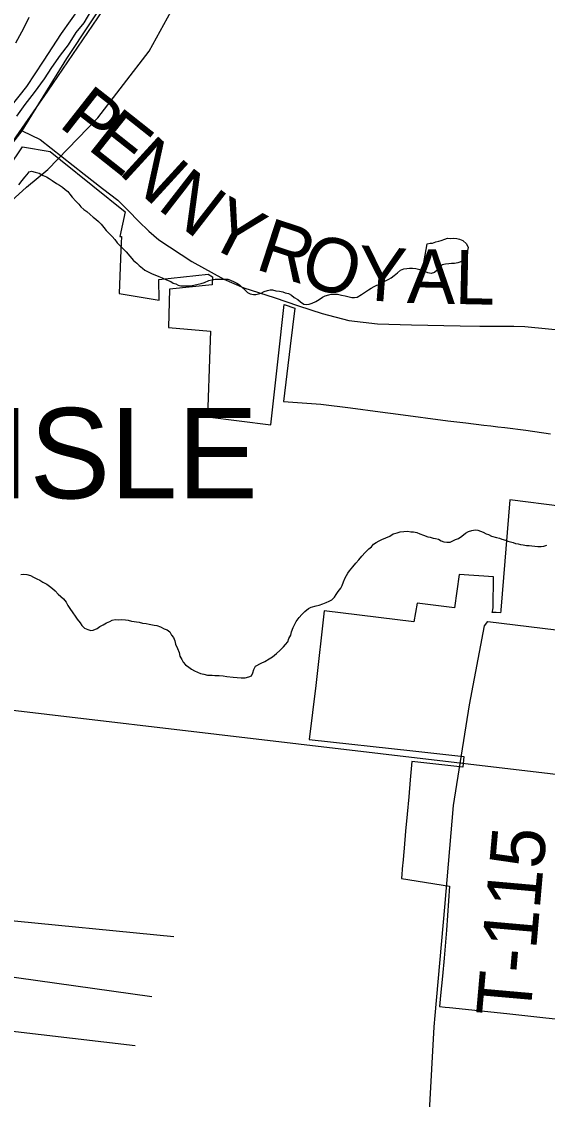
# Model space of a CAD drawing. Extents: x -7.3 to 34, y 0 to 22.
# Drawn here: x 6.77 to 7.321, y 18.585 to 19.714 of the extents above; entities that cross this region are included whole.
import ezdxf

# ---------------------------------------------------------------- set-up
doc = ezdxf.new("R2010")
doc.units = 0
for name, color, linetype in [('GM_X_City_Street', 7, 'Continuous'), ('GM_X_Corporation', 7, 'Continuous'), ('GM_X_Corporation_Text', 7, 'Continuous'), ('GM_X_Major_River', 7, 'Continuous'), ('GM_X_Minor_River', 7, 'Continuous'), ('GM_X_Rail_Line', 7, 'Continuous'), ('GM_X_Township_Road', 7, 'Continuous'), ('GM_X_Township_Road_Text', 7, 'Continuous')]:
    doc.layers.add(name, color=color, linetype=linetype)

msp = doc.modelspace()

# ---------------------------------------------------------------- linework, layer by layer
at = {"layer": 'GM_X_City_Street'}
for p, q in [((6.7344, 18.7747), (6.9293, 18.7556)), ((6.7301, 18.7176), (6.906, 18.6926))]:
    msp.add_line(p, q, dxfattribs=at)
msp.add_lwpolyline([(6.4579, 18.7362), (6.464, 18.7331), (6.5097, 18.7212), (6.5632, 18.7089), (6.5991, 18.7008), (6.6121, 18.6996), (6.6276, 18.7019), (6.6438, 18.7033), (6.6609, 18.7022), (6.6935, 18.6985), (6.7014, 18.6967), (6.7091, 18.6922), (6.7196, 18.6819), (6.727, 18.6728), (6.7405, 18.6622), (6.7572, 18.6568), (6.8886, 18.6416)], dxfattribs=at)
at = {"layer": 'GM_X_Corporation'}
for points in [[(6.6136, 19.3494), (6.7706, 19.5829), (6.7996, 19.5778), (6.8103, 19.5692), (6.8781, 19.5146), (6.8726, 19.4889), (6.8744, 19.4887), (6.8738, 19.4748), (6.8719, 19.429), (6.9139, 19.4221), (6.9135, 19.4439), (6.9652, 19.4492), (6.9697, 19.4467), (6.9694, 19.4383), (6.9246, 19.4337), (6.9237, 19.3936), (6.9677, 19.3898), (6.967, 19.3703), (6.9646, 19.2999), (7.0307, 19.2917), (7.0385, 19.3607), (7.0449, 19.4175), (7.0558, 19.4138), (7.051, 19.374), (7.0439, 19.3161), (7.0832, 19.3133), (7.1143, 19.3092), (7.1454, 19.3052), (7.1642, 19.3027), (7.2163, 19.2959), (7.2351, 19.2935), (7.2539, 19.2913), (7.2612, 19.2904), (7.2685, 19.2895), (7.2758, 19.2886), (7.2979, 19.286), (7.3237, 19.2822)], [(7.336, 19.2059), (7.2812, 19.213), (7.2717, 19.0974), (7.2716, 19.0966), (7.2714, 19.0946), (7.2668, 19.0949), (7.2656, 19.0949), (7.2627, 19.0951), (7.2632, 19.0979), (7.2637, 19.1004), (7.264, 19.1325), (7.2281, 19.1347), (7.2232, 19.0999), (7.184, 19.1047), (7.1806, 19.0853), (7.0866, 19.0968), (7.0781, 19.0184), (7.071, 18.9619), (7.1795, 18.9501), (7.2331, 18.9443), (7.2321, 18.933), (7.1785, 18.9388), (7.1768, 18.9198), (7.1752, 18.9019), (7.1736, 18.8839), (7.172, 18.866), (7.1704, 18.8481), (7.169, 18.8323), (7.1688, 18.8302), (7.1676, 18.8164), (7.2181, 18.8082), (7.2149, 18.7624), (7.2122, 18.7328), (7.2105, 18.714), (7.2087, 18.6937), (7.2076, 18.6823), (7.2133, 18.6817), (7.218, 18.6812), (7.2782, 18.6749), (7.3159, 18.6709), (7.3916, 18.6629)]]:
    msp.add_lwpolyline(points, dxfattribs=at)
msp.add_lwpolyline([(7.7589, 18.875), (7.6737, 17.8749), (6.6194, 17.9753), (6.71, 18.9987)], close=True, dxfattribs=at)
at = {"layer": 'GM_X_Major_River'}
for points in [[(6.6796, 19.5142), (6.6913, 19.5336), (6.7091, 19.5506), (6.7249, 19.5745), (6.7408, 19.6022), (6.7577, 19.6238), (6.775, 19.6458), (6.7927, 19.6723), (6.8113, 19.7014), (6.8302, 19.7279), (6.8476, 19.756), (6.8657, 19.7798), (6.8752, 19.7959), (6.8757, 19.8141)], [(6.7647, 19.6149), (6.7733, 19.6272), (6.7831, 19.6395), (6.7937, 19.654), (6.8013, 19.666), (6.8103, 19.6787), (6.8189, 19.6895), (6.8269, 19.7026), (6.8351, 19.7126), (6.8434, 19.7261)], [(6.7772, 19.7182), (6.7716, 19.7066), (6.7632, 19.6913)]]:
    msp.add_lwpolyline(points, dxfattribs=at)
at = {"layer": 'GM_X_Minor_River'}
for points in [[(6.7669, 19.543), (6.7701, 19.5475), (6.7732, 19.5509), (6.7755, 19.5539), (6.7775, 19.5565), (6.7801, 19.5572), (6.7839, 19.5563), (6.7881, 19.5551), (6.7922, 19.5527), (6.7956, 19.5512), (6.7986, 19.5496), (6.8016, 19.5476), (6.8064, 19.5445), (6.8094, 19.5425), (6.8124, 19.5405), (6.8154, 19.5382), (6.818, 19.5359), (6.8202, 19.5331), (6.8228, 19.53), (6.8265, 19.5258), (6.8295, 19.5227), (6.8317, 19.52), (6.835, 19.5172), (6.838, 19.5149), (6.8414, 19.5118), (6.8447, 19.5091), (6.8473, 19.5071), (6.8503, 19.5044), (6.8529, 19.5017), (6.8559, 19.4982), (6.8584, 19.4951), (6.8614, 19.492), (6.8644, 19.4889), (6.8673, 19.4858), (6.8699, 19.4823), (6.8729, 19.4792), (6.8755, 19.4765), (6.8792, 19.4726), (6.8829, 19.4683), (6.887, 19.4637), (6.8903, 19.461), (6.8929, 19.4586), (6.8963, 19.4555), (6.8989, 19.4535), (6.903, 19.4516), (6.9064, 19.4496), (6.9109, 19.448), (6.9135, 19.4471), (6.9169, 19.4456), (6.9214, 19.4436), (6.9259, 19.4416), (6.9286, 19.44), (6.9312, 19.4392), (6.9338, 19.438), (6.9365, 19.4372), (6.9403, 19.4371), (6.944, 19.437), (6.9467, 19.4373), (6.9501, 19.438), (6.9547, 19.439), (6.9578, 19.4397), (6.9612, 19.4408), (6.9658, 19.4426), (6.9688, 19.4433), (6.9723, 19.444), (6.9749, 19.4443), (6.9787, 19.4442), (6.9821, 19.4441), (6.9859, 19.4441), (6.9886, 19.4432), (6.9923, 19.4413), (6.9953, 19.4401), (6.9979, 19.4381), (7.0005, 19.4358), (7.0035, 19.433), (7.0065, 19.4303), (7.0091, 19.4287), (7.0125, 19.4279), (7.0152, 19.4279), (7.0178, 19.4286), (7.0205, 19.4296), (7.0239, 19.4311), (7.0274, 19.4321), (7.0301, 19.4329), (7.0327, 19.4328), (7.0361, 19.432), (7.0399, 19.4315), (7.0433, 19.4307)], [(7.1898, 19.4537), (7.1946, 19.481), (7.1976, 19.4817), (7.2003, 19.482), (7.2037, 19.4831), (7.2068, 19.4841), (7.2094, 19.4848), (7.2129, 19.4859), (7.2159, 19.487), (7.2194, 19.4869), (7.2224, 19.4872), (7.2258, 19.4868), (7.2284, 19.4859), (7.2318, 19.4847), (7.2359, 19.4812), (7.2374, 19.4774), (7.2369, 19.474), (7.2357, 19.4706), (7.2345, 19.4676), (7.2325, 19.4642), (7.2298, 19.4624), (7.2268, 19.4613), (7.2233, 19.4606), (7.2199, 19.4607), (7.2173, 19.4603), (7.2138, 19.46), (7.2104, 19.459), (7.2051, 19.4536)], [(7.0433, 19.4307), (7.0459, 19.4298), (7.0493, 19.429), (7.0523, 19.4274), (7.0553, 19.4251), (7.059, 19.4227), (7.062, 19.4204), (7.0654, 19.418), (7.0684, 19.4176), (7.0711, 19.4179), (7.0741, 19.419), (7.078, 19.4208), (7.0814, 19.423), (7.0849, 19.4252), (7.0876, 19.4267), (7.0914, 19.4277), (7.0941, 19.4284), (7.0967, 19.4284), (7.1005, 19.4283), (7.1047, 19.4274), (7.1088, 19.4266), (7.113, 19.4257), (7.1156, 19.4249), (7.1186, 19.4249), (7.1213, 19.4252), (7.1259, 19.4281), (7.1301, 19.4307), (7.1332, 19.4329), (7.1359, 19.4347), (7.139, 19.4366), (7.1417, 19.4377), (7.1443, 19.4387), (7.1478, 19.4406), (7.1516, 19.4428), (7.1543, 19.4442), (7.157, 19.4457), (7.1601, 19.4479), (7.1636, 19.4509), (7.1667, 19.4535), (7.1701, 19.4549), (7.1732, 19.4552), (7.1762, 19.4555), (7.1792, 19.4555), (7.1826, 19.4554), (7.1898, 19.4537)], [(7.2051, 19.4536), (7.205, 19.4534), (7.2023, 19.4512), (7.1988, 19.4501), (7.1954, 19.4509), (7.192, 19.4521), (7.1894, 19.4537)], [(6.8552, 19.0821), (6.8586, 19.0843), (6.8621, 19.0857), (6.8647, 19.0868), (6.8678, 19.0875), (6.8712, 19.0874), (6.8746, 19.0877), (6.8784, 19.0873), (6.8814, 19.0868), (6.8848, 19.086), (6.8875, 19.0855), (6.8901, 19.0851), (6.8928, 19.0847), (6.8962, 19.0838), (6.9, 19.0834), (6.9034, 19.0829), (6.9086, 19.0817), (6.9113, 19.0812), (6.9151, 19.08), (6.9192, 19.078), (6.9222, 19.0768), (6.9248, 19.0749), (6.9266, 19.0714), (6.9288, 19.0687), (6.9303, 19.0652), (6.931, 19.0618), (6.9331, 19.0572), (6.9346, 19.053), (6.9356, 19.0492), (6.9374, 19.0457), (6.9389, 19.043), (6.9415, 19.0403), (6.9449, 19.0379), (6.9478, 19.0356), (6.9508, 19.034), (6.9538, 19.0324), (6.9572, 19.0312), (6.9606, 19.0304), (6.9644, 19.0295), (6.9693, 19.0294), (6.972, 19.029), (6.9765, 19.0289), (6.9807, 19.0288), (6.9848, 19.0279), (6.9913, 19.0274), (6.9954, 19.027), (6.9996, 19.0265), (7.0038, 19.0264), (7.0076, 19.0275), (7.0106, 19.0285), (7.0119, 19.0319), (7.0131, 19.0353), (7.0147, 19.0387), (7.0208, 19.042), (7.0246, 19.0438), (7.0292, 19.0464), (7.0327, 19.0486), (7.0366, 19.0519), (7.0401, 19.0553), (7.0439, 19.059), (7.0463, 19.0616), (7.0486, 19.0642), (7.0498, 19.0676), (7.0518, 19.0714), (7.0526, 19.0748), (7.0542, 19.0793), (7.0574, 19.0857), (7.0605, 19.0898), (7.0632, 19.0928), (7.0664, 19.0961), (7.0702, 19.0991), (7.0729, 19.1005), (7.0782, 19.1019), (7.0813, 19.1026), (7.0851, 19.1041), (7.0889, 19.1055), (7.092, 19.107), (7.0947, 19.1084), (7.0974, 19.111), (7.0994, 19.114), (7.1013, 19.117), (7.1041, 19.1204), (7.1056, 19.1234), (7.1069, 19.1272), (7.1088, 19.1313), (7.1116, 19.1362), (7.1132, 19.1388), (7.1167, 19.1429), (7.1198, 19.1467), (7.1229, 19.15), (7.126, 19.1541), (7.1295, 19.1578), (7.1334, 19.1616), (7.1361, 19.1638), (7.1384, 19.1664), (7.1411, 19.1682), (7.1442, 19.1701), (7.1469, 19.1715), (7.1511, 19.1733), (7.1553, 19.1751), (7.1591, 19.1773)], [(7.1591, 19.1773), (7.163, 19.1784), (7.1664, 19.1795), (7.1702, 19.1798), (7.1744, 19.1801), (7.1774, 19.1796), (7.1804, 19.1795), (7.1838, 19.1787), (7.1868, 19.1775), (7.1906, 19.1759), (7.1951, 19.1743), (7.1978, 19.1739), (7.2008, 19.173), (7.2034, 19.1726), (7.2064, 19.1718), (7.2094, 19.1702), (7.2121, 19.169), (7.2151, 19.1685), (7.2185, 19.1688), (7.2216, 19.1699), (7.2243, 19.1714), (7.2273, 19.1725), (7.2308, 19.175), (7.2346, 19.178), (7.2377, 19.1798), (7.2412, 19.1809), (7.245, 19.1816), (7.2476, 19.1811), (7.2506, 19.1803), (7.2533, 19.1791), (7.2563, 19.1775), (7.2589, 19.1767), (7.2619, 19.1751), (7.2672, 19.1735), (7.2702, 19.1727), (7.2728, 19.1719), (7.2766, 19.1706), (7.2792, 19.1698), (7.2845, 19.1682), (7.2871, 19.1674), (7.2898, 19.1669), (7.2924, 19.1661), (7.2951, 19.1657), (7.2988, 19.1652), (7.3015, 19.1652), (7.3041, 19.1647), (7.3075, 19.1643), (7.3106, 19.1642), (7.314, 19.1641), (7.3167, 19.1644), (7.3201, 19.1655)], [(6.7687, 19.1349), (6.7721, 19.1352), (6.7751, 19.1347), (6.7789, 19.1339), (6.7823, 19.1319), (6.7857, 19.1303), (6.7887, 19.1287), (6.792, 19.1267), (6.7962, 19.1248), (6.7988, 19.1224), (6.8021, 19.1201), (6.8047, 19.1177), (6.8081, 19.1142), (6.8107, 19.1119), (6.8137, 19.1092), (6.8162, 19.1057), (6.8181, 19.1022), (6.8203, 19.0992), (6.8232, 19.0945), (6.8258, 19.0911), (6.828, 19.088), (6.8309, 19.0841), (6.8328, 19.0814), (6.8357, 19.0787), (6.8391, 19.0771), (6.8421, 19.0763), (6.8448, 19.0766), (6.849, 19.0784), (6.8517, 19.0802), (6.8552, 19.0821)]]:
    msp.add_lwpolyline(points, dxfattribs=at)
at = {"layer": 'GM_X_Rail_Line'}
for points in [[(5.868, 17.8207), (5.9555, 17.9755), (6.0854, 18.1924), (6.1049, 18.2207), (6.1907, 18.5297), (6.2198, 18.5831), (6.3749, 18.9112), (6.5068, 19.2158), (6.632, 19.4007), (6.6947, 19.4942), (6.797, 19.6412), (6.9489, 19.8641), (6.9731, 19.9013), (7.0007, 19.9866)], [(6.2316, 18.5687), (6.2577, 18.626), (6.3072, 18.731), (6.3555, 18.828), (6.3734, 18.857), (6.3893, 18.8764), (6.4137, 18.9146), (6.4558, 19.03), (6.5273, 19.2057), (6.5572, 19.2552), (6.6426, 19.3777), (6.6974, 19.4512), (6.7185, 19.4804), (6.7473, 19.5154), (6.7749, 19.5404), (6.7971, 19.5589), (6.8494, 19.613), (6.9034, 19.683), (6.934, 19.7392)]]:
    msp.add_lwpolyline(points, dxfattribs=at)
at = {"layer": 'GM_X_Township_Road'}
for points in [[(6.7702, 19.5995), (6.8172, 19.6751), (6.8668, 19.7503), (6.9245, 19.8334), (6.9659, 19.8989), (6.9847, 19.9399), (6.9959, 19.9737)], [(6.3689, 18.8876), (6.3903, 18.9378), (6.4018, 18.9676), (6.4147, 18.999), (6.4272, 19.0296), (6.4388, 19.0578), (6.4696, 19.1257), (6.4964, 19.1889), (6.5117, 19.2202), (6.5181, 19.2331), (6.5711, 19.3119), (6.6125, 19.3762), (6.6679, 19.4566), (6.7128, 19.518), (6.7492, 19.5726), (6.7702, 19.5995)], [(6.7702, 19.5995), (6.7892, 19.5903), (6.8352, 19.5542), (6.8544, 19.5391), (6.8706, 19.5269), (6.8815, 19.5157), (6.8922, 19.505), (6.9029, 19.4945), (6.9134, 19.4854), (6.948, 19.4626), (6.9814, 19.4442), (7.0026, 19.4351), (7.0342, 19.425), (7.0599, 19.4161), (7.0844, 19.4083), (7.1125, 19.401), (7.1425, 19.3972), (7.1783, 19.3963), (7.229, 19.3951), (7.2497, 19.395), (7.2649, 19.3949), (7.2854, 19.3949), (7.2968, 19.3946), (7.3465, 19.3896)], [(7.2031, 18.6729), (7.213, 18.7865), (7.2223, 18.8928), (7.2388, 18.9984), (7.2548, 19.0809), (7.258, 19.0854), (7.3442, 19.0751), (7.3492, 19.0753), (7.3547, 19.0851), (7.3897, 19.3848)], [(7.1718, 18.2228), (7.188, 18.4074), (7.202, 18.661), (7.2031, 18.6729)]]:
    msp.add_lwpolyline(points, dxfattribs=at)

# ---------------------------------------------------------------- texts
at = {"layer": 'GM_X_Corporation_Text'}
msp.add_text('CARLISLE', height=0.0947, rotation=0, dxfattribs=at).set_placement((6.405, 19.2145))
at = {"layer": 'GM_X_Township_Road_Text'}
for s, height, rotation, p in [('P', 0.0568, 321.8671, (6.8072, 19.6051)), ('E', 0.0568, 321.5999, (6.8373, 19.5815)), ('N', 0.0568, 317.5484, (6.8698, 19.5558)), ('N', 0.0568, 322.1913, (6.9105, 19.5188)), ('Y', 0.0568, 332.4852, (6.9594, 19.4821)), ('R', 0.0568, 341.9057, (7.0131, 19.4551)), ('O', 0.0568, 343.0392, (7.0586, 19.4402)), ('Y', 0.0568, 355.7098, (7.1199, 19.4231)), ('A', 0.0568, 358.8101, (7.1731, 19.4192)), ('L', 0.0568, 358.7913, (7.2231, 19.4182)), ('T-115', 0.05682, 84.957, (7.3024, 18.6697))]:
    msp.add_text(s, height=height, rotation=rotation, dxfattribs=at).set_placement(p)

doc.saveas('drawing.dxf')
